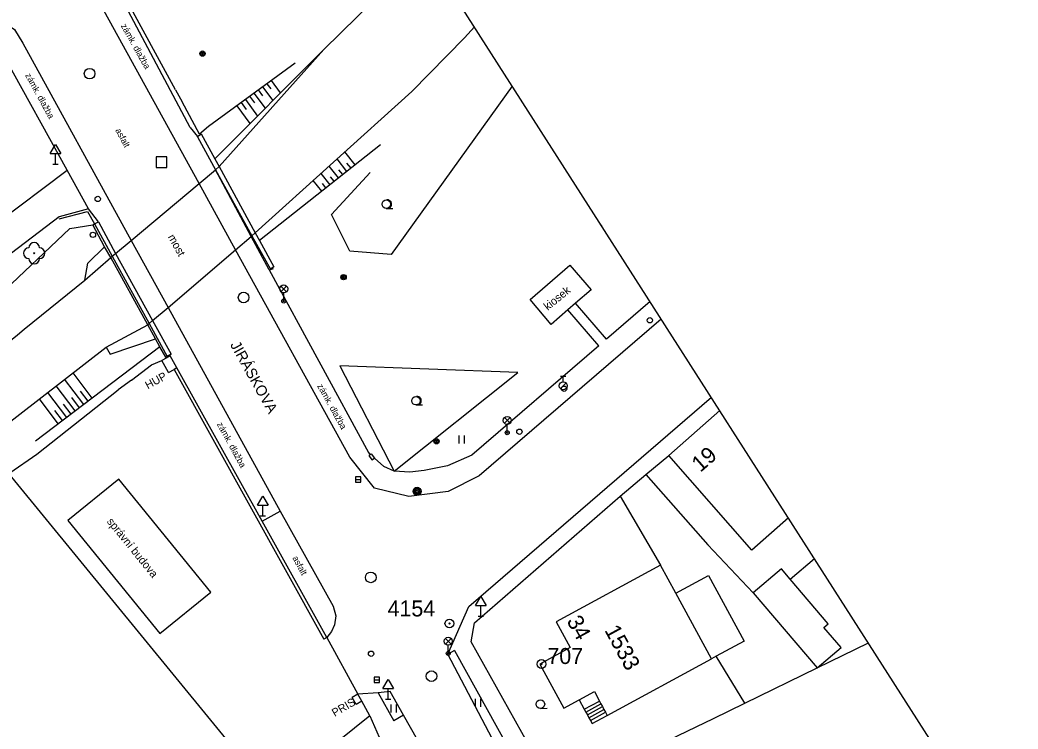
# Model space of a CAD drawing. Extents: x -493753 to -49290, y -1127285 to -112654.
# Drawn here: x -492971 to -492877.4, y -1126636 to -1126569.5 of the extents above; entities that cross this region are included whole.
import ezdxf

# ---------------------------------------------------------------- set-up
doc = ezdxf.new("R2010")
doc.units = 0
for name, color, linetype in [('Vrstva 1', 7, 'Continuous'), ('Vrstva 10', 7, 'Continuous'), ('Vrstva 11', 7, 'Continuous'), ('Vrstva 14', 7, 'Continuous'), ('Vrstva 15', 7, 'Continuous'), ('Vrstva 21', 7, 'Continuous'), ('Vrstva 22', 7, 'Continuous'), ('Vrstva 24', 7, 'Continuous'), ('Vrstva 25', 7, 'Continuous'), ('Vrstva 26', 7, 'Continuous'), ('Vrstva 27', 7, 'Continuous'), ('Vrstva 28', 7, 'Continuous'), ('Vrstva 31', 7, 'Continuous'), ('Vrstva 33', 7, 'Continuous'), ('Vrstva 34', 7, 'Continuous'), ('Vrstva 36', 7, 'Continuous'), ('Vrstva 40', 7, 'Continuous'), ('Vrstva 41', 7, 'Continuous'), ('Vrstva 42', 7, 'Continuous'), ('Vrstva 43', 7, 'Continuous'), ('Vrstva 44', 7, 'Continuous'), ('Vrstva 45', 7, 'Continuous'), ('Vrstva 5', 7, 'Continuous'), ('Vrstva 60', 7, 'Continuous'), ('Vrstva 63', 7, 'Continuous'), ('Vrstva 7', 7, 'Continuous'), ('Vrstva 8', 7, 'Continuous'), ('Vrstva 9', 7, 'Continuous')]:
    doc.layers.add(name, color=color, linetype=linetype)

msp = doc.modelspace()

# ---------------------------------------------------------------- linework, layer by layer
at = {"layer": 'Vrstva 1'}
msp.add_lwpolyline([(-493753.129, -1126773.634), (-493540.881, -1127284.865), (-492737.61, -1126868.64), (-492950.39, -1126535.73)], dxfattribs=at)
at = {"layer": 'Vrstva 10'}
for p, q in [((-492954.19, -1126584.86), (-492963.47, -1126568)), ((-492970.71, -1126571.7), (-492960.55, -1126590.2)), ((-492955.04, -1126579.61), (-492954.34, -1126580.45)), ((-492954.34, -1126580.45), (-492953.99, -1126580.2)), ((-492952.31, -1126583.28), (-492948.93, -1126589.49)), ((-492950.77, -1126591.07), (-492954.19, -1126584.86)), ((-492967.32, -1126588), (-492988.29, -1126603.99)), ((-492964.56, -1126587.23), (-492967.32, -1126588)), ((-492963.63, -1126588.45), (-492964.56, -1126587.23)), ((-492963.05, -1126590.79), (-492964.16, -1126588.74)), ((-492964.62, -1126592.33), (-492963.05, -1126590.79)), ((-492962.46, -1126591.8), (-492963.05, -1126590.79)), ((-492960.55, -1126590.2), (-492957.1, -1126596.48)), ((-492940.06, -1126610.51), (-492950.77, -1126591.07)), ((-492964.89, -1126593.94), (-492964.62, -1126592.33)), ((-492959, -1126598.1), (-492962.46, -1126591.8)), ((-492947.63, -1126592.97), (-492938.32, -1126610.09)), ((-492916, -1126599.45), (-492918.9, -1126596.09)), ((-492911.915, -1126595.928), (-492916, -1126599.45)), ((-492957.1, -1126596.48), (-492946.6, -1126615.58)), ((-492916.72, -1126600.07), (-492919.62, -1126596.71)), ((-492910.866, -1126597.569), (-492927.93, -1126612.28)), ((-492962.51, -1126600.87), (-492958.27, -1126599.44)), ((-492916.72, -1126600.07), (-492928.64, -1126610.35)), ((-492962.91, -1126600.21), (-492962.51, -1126600.87)), ((-492928.9, -1126624.52), (-492906.177, -1126604.904)), ((-492938.32, -1126610.09), (-492938.16, -1126610.29)), ((-492937.74, -1126613.44), (-492940.06, -1126610.51)), ((-492927.93, -1126612.28), (-492930.83, -1126613.73)), ((-492934.52, -1126614.21), (-492937.74, -1126613.44)), ((-492930.83, -1126613.73), (-492934.52, -1126614.21)), ((-492946.6, -1126615.58), (-492941.63, -1126624.49)), ((-492930.88, -1126629), (-492928.9, -1126624.52)), ((-492925.14, -1126639.93), (-492930.88, -1126629)), ((-492937.42, -1126632.62), (-492939.32, -1126632.76)), ((-492936.27, -1126632.49), (-492937.42, -1126632.62)), ((-492937.42, -1126632.62), (-492935.94, -1126635.24)), ((-492935.02, -1126634.72), (-492935.94, -1126635.24))]:
    msp.add_line(p, q, dxfattribs=at)
for points in [[(-492955.04, -1126579.61), (-492961.63, -1126567.17), (-492963.46, -1126563.12)], [(-492974.92, -1126568.98), (-492972.8, -1126569.51), (-492971.5, -1126570.43), (-492970.71, -1126571.7)], [(-492966.57, -1126583.61), (-492972.41, -1126573.05), (-492973.51, -1126572.66)], [(-492953.99, -1126580.2), (-492952.71, -1126582.54), (-492952.31, -1126583.28)], [(-492977.09, -1126589.39), (-492973.31, -1126588.67), (-492966.57, -1126583.61)], [(-492964.16, -1126588.74), (-492964, -1126588.65), (-492963.63, -1126588.45)], [(-492948.93, -1126589.49), (-492948.53, -1126590.22), (-492947.18, -1126592.69)], [(-492947.18, -1126592.69), (-492947.51, -1126592.9), (-492947.63, -1126592.97)], [(-492957.28, -1126601.23), (-492957.32, -1126601.16), (-492957.86, -1126600.18), (-492958.27, -1126599.44), (-492959, -1126598.1)], [(-492928.64, -1126610.35), (-492930.9, -1126611.35), (-492933.1, -1126611.77)], [(-492933.1, -1126611.77), (-492934.44, -1126611.93), (-492935.91, -1126611.83), (-492936.87, -1126611.39), (-492937.76, -1126610.62)], [(-492971.77, -1126612.39), (-492950.15, -1126638.81), (-492990.89, -1126671.88)], [(-492941.63, -1126624.49), (-492941.38, -1126625.4), (-492941.51, -1126626.26)], [(-492941.51, -1126626.26), (-492941.79, -1126626.88), (-492942.23, -1126627.43)], [(-492930.25, -1126628.65), (-492930.88, -1126629)], [(-492930.25, -1126628.65), (-492924.27, -1126639.45), (-492925.14, -1126639.93)], [(-492935.02, -1126634.72), (-492936.27, -1126632.49)], [(-492918.57, -1126633.29), (-492918.09, -1126634.17), (-492917.94, -1126634.43), (-492917.8, -1126634.7), (-492917.66, -1126634.96), (-492917.51, -1126635.22), (-492917.35, -1126635.51), (-492915.95, -1126634.75)], [(-492933.07, -1126638.18), (-492935.02, -1126634.72)]]:
    msp.add_lwpolyline(points, dxfattribs=at)
at = {"layer": 'Vrstva 11'}
for p, q in [((-492954.34, -1126580.48), (-492954.34, -1126580.45)), ((-492964.56, -1126587.23), (-492966.57, -1126583.61)), ((-492949.32, -1126589.82), (-492952.66, -1126583.58)), ((-492963.63, -1126588.45), (-492962.01, -1126591.42)), ((-492947.63, -1126592.97), (-492949.32, -1126589.82)), ((-492962.01, -1126591.42), (-492958.55, -1126597.72)), ((-492958.55, -1126597.72), (-492956.81, -1126600.88)), ((-492957.18, -1126601.08), (-492957.32, -1126601.16)), ((-492956.81, -1126600.88), (-492957.18, -1126601.08)), ((-492948.29, -1126616.52), (-492946.6, -1126615.58))]:
    msp.add_line(p, q, dxfattribs=at)
for points in [[(-492932.996, -1126562.944), (-492942.51, -1126572.29)], [(-492929.31, -1126571.21), (-492928.388, -1126570.154)], [(-492934.25, -1126576.23), (-492929.31, -1126571.21)], [(-492942.51, -1126572.29), (-492952.71, -1126582.54)], [(-492948.93, -1126589.49), (-492934.25, -1126576.23)], [(-492906.49, -1126618.74), (-492902.26, -1126623.26)], [(-492898.78, -1126621.98), (-492896.511, -1126620.028)], [(-492899.61, -1126621), (-492902.26, -1126623.26)], [(-492898.78, -1126621.98), (-492899.61, -1126621)], [(-492895.22, -1126626.14), (-492898.78, -1126621.98)], [(-492902.26, -1126623.26), (-492896.27, -1126630.28)], [(-492895.63, -1126626.49), (-492895.22, -1126626.14)], [(-492894.02, -1126628.36), (-492895.63, -1126626.49)], [(-492896.27, -1126630.28), (-492891.457, -1126627.935)], [(-492896.27, -1126630.28), (-492894.02, -1126628.36)], [(-492903.04, -1126633.58), (-492905.73, -1126629.2)], [(-492903.04, -1126633.58), (-492896.27, -1126630.28)], [(-492918.09, -1126634.17), (-492916.66, -1126633.39)], [(-492917.94, -1126634.43), (-492916.52, -1126633.65)], [(-492905.97, -1126635.02), (-492903.04, -1126633.58)], [(-492917.8, -1126634.7), (-492916.38, -1126633.92)], [(-492917.66, -1126634.96), (-492916.24, -1126634.19)], [(-492917.51, -1126635.22), (-492916.1, -1126634.45)]]:
    msp.add_lwpolyline(points, dxfattribs=at)
at = {"layer": 'Vrstva 14'}
for p, q in [((-492942.51, -1126572.29), (-492952.31, -1126583.28)), ((-492945.2, -1126573.56), (-492953.3, -1126579.51)), ((-492937.19, -1126581.22), (-492948.53, -1126590.22)), ((-492952.66, -1126583.58), (-492952.31, -1126583.28)), ((-492954.19, -1126584.86), (-492952.66, -1126583.58)), ((-492960.55, -1126590.2), (-492954.19, -1126584.86)), ((-492950.77, -1126591.07), (-492949.32, -1126589.82)), ((-492962.01, -1126591.42), (-492960.55, -1126590.2)), ((-492957.1, -1126596.48), (-492950.77, -1126591.07)), ((-492958.55, -1126597.72), (-492957.1, -1126596.48)), ((-492957.86, -1126600.18), (-492969.53, -1126609.02))]:
    msp.add_line(p, q, dxfattribs=at)
for points in [[(-493001.79, -1126617.53), (-493000.53, -1126617.53), (-492990.7, -1126610.05), (-492990.38, -1126609.81), (-492990.06, -1126609.57), (-492989.74, -1126609.32), (-492989.42, -1126609.08), (-492979.49, -1126601.53), (-492974.16, -1126596.49), (-492973.87, -1126596.22), (-492973.58, -1126595.94), (-492973.29, -1126595.67), (-492973, -1126595.39), (-492966.31, -1126589.07), (-492964.16, -1126588.74)], [(-492949.32, -1126589.82), (-492949.24, -1126589.76), (-492948.93, -1126589.49)], [(-492962.46, -1126591.8), (-492962.33, -1126591.69), (-492962.01, -1126591.42)], [(-492998.85, -1126621.33), (-492988.18, -1126612.7), (-492987.54, -1126612.21), (-492971.21, -1126599.04), (-492970.58, -1126598.53), (-492964.89, -1126593.94), (-492962.46, -1126591.8)], [(-493089.62, -1126694.8), (-493086.34, -1126692.42), (-493085.72, -1126691.92), (-493080.25, -1126688), (-493075.98, -1126685.38), (-493052.97, -1126667.87), (-493037.61, -1126656.43), (-493019.04, -1126642.21), (-493007.33, -1126633.97), (-492989.97, -1126620.99), (-492975.2, -1126609.75), (-492962.91, -1126600.21), (-492959, -1126598.1)], [(-492959, -1126598.1), (-492958.88, -1126597.99), (-492958.55, -1126597.72)]]:
    msp.add_lwpolyline(points, dxfattribs=at)
at = {"layer": 'Vrstva 15'}
for p, q in [((-492948.24, -1126575.79), (-492947.29, -1126577.09)), ((-492947.84, -1126575.5), (-492947.48, -1126575.99)), ((-492947.44, -1126575.2), (-492946.58, -1126576.37)), ((-492949.45, -1126576.68), (-492949.01, -1126577.28)), ((-492949.05, -1126576.39), (-492948, -1126577.81)), ((-492948.65, -1126576.09), (-492948.25, -1126576.63)), ((-492950.66, -1126577.57), (-492949.43, -1126579.24)), ((-492950.26, -1126577.27), (-492949.78, -1126577.92)), ((-492949.85, -1126576.98), (-492948.72, -1126578.53)), ((-492939.56, -1126583.1), (-492940.52, -1126581.89)), ((-492941.12, -1126584.34), (-492942, -1126583.24)), ((-492940.34, -1126583.72), (-492941.26, -1126582.56)), ((-492939.95, -1126583.41), (-492940.33, -1126582.94)), ((-492941.91, -1126584.97), (-492942.75, -1126583.91)), ((-492941.52, -1126584.65), (-492941.86, -1126584.22)), ((-492940.73, -1126584.03), (-492941.09, -1126583.58)), ((-492942.69, -1126585.59), (-492943.49, -1126584.58)), ((-492942.3, -1126585.28), (-492942.63, -1126584.86)), ((-492964.2, -1126604.98), (-492966, -1126602.61)), ((-492965.8, -1126606.19), (-492967.58, -1126603.83)), ((-492965, -1126605.58), (-492966.79, -1126603.22)), ((-492966.59, -1126606.79), (-492968.37, -1126604.45)), ((-492964.6, -1126605.28), (-492965.32, -1126604.34)), ((-492967.39, -1126607.4), (-492969.16, -1126605.06)), ((-492966.19, -1126606.49), (-492966.91, -1126605.55)), ((-492965.4, -1126605.89), (-492966.11, -1126604.94)), ((-492966.99, -1126607.09), (-492967.7, -1126606.16))]:
    msp.add_line(p, q, dxfattribs=at)
at = {"layer": 'Vrstva 21'}
for p, q in [((-492924.832, -1126575.718), (-492936.19, -1126591.51)), ((-492941.79, -1126587.77), (-492938.17, -1126583.82)), ((-492940.07, -1126591.22), (-492941.79, -1126587.77)), ((-492936.19, -1126591.51), (-492940.07, -1126591.22)), ((-492924.3, -1126602.58), (-492941, -1126601.97)), ((-492941, -1126601.97), (-492935.91, -1126611.83)), ((-492935.91, -1126611.83), (-492924.3, -1126602.58))]:
    msp.add_line(p, q, dxfattribs=at)
at = {"layer": 'Vrstva 22'}
msp.add_circle((-492969.65, -1126591.4), 0.05, dxfattribs=at)
for centre, start, end in [((-492916.02, -1126588.62), 194.86949, 230.30001), ((-492969.65, -1126590.9), 0, 180), ((-492970.15, -1126591.4), 90, 270), ((-492969.15, -1126591.4), 270, 90), ((-492969.65, -1126591.9), 180, 0)]:
    msp.add_arc(centre, 0.5, start, end, dxfattribs=at)
at = {"layer": 'Vrstva 24'}
for p, q in [((-492956.27, -1126602.16), (-492956.89, -1126601.02)), ((-492957.06, -1126602.59), (-492957.68, -1126601.45)), ((-492957.06, -1126602.59), (-492956.53, -1126602.31)), ((-492938.05, -1126610.21), (-492937.76, -1126610.62)), ((-492939.32, -1126632.76), (-492939.84, -1126633.06)), ((-492938.94, -1126633.41), (-492939.32, -1126632.76)), ((-492939.46, -1126633.71), (-492939.84, -1126633.06)), ((-492938.94, -1126633.41), (-492939.46, -1126633.71))]:
    msp.add_line(p, q, dxfattribs=at)
for points in [[(-492956.89, -1126601.02), (-492957.28, -1126601.23), (-492957.68, -1126601.45)], [(-492938.05, -1126610.21), (-492938.16, -1126610.29), (-492938.27, -1126610.37)], [(-492938.27, -1126610.37), (-492937.99, -1126610.76), (-492937.76, -1126610.62)]]:
    msp.add_lwpolyline(points, dxfattribs=at)
at = {"layer": 'Vrstva 25'}
for centre, radius in [((-492953.87, -1126572.68), 0.25), ((-492953.87, -1126572.68), 0.158), ((-492953.87, -1126572.68), 0.05), ((-492940.65, -1126593.64), 0.25), ((-492940.65, -1126593.64), 0.158), ((-492940.65, -1126593.64), 0.05), ((-492931.94, -1126609.03), 0.25), ((-492931.94, -1126609.03), 0.158), ((-492931.94, -1126609.03), 0.05)]:
    msp.add_circle(centre, radius, dxfattribs=at)
at = {"layer": 'Vrstva 26'}
msp.add_lwpolyline([(-492958.21, -1126583.35), (-492957.21, -1126583.35), (-492957.21, -1126582.35), (-492958.21, -1126582.35)], close=True, dxfattribs=at)
at = {"layer": 'Vrstva 27'}
for p, q in [((-492939.53, -1126612.63), (-492939.03, -1126612.63)), ((-492937.78, -1126631.39), (-492937.28, -1126631.39))]:
    msp.add_line(p, q, dxfattribs=at)
for points in [[(-492939.53, -1126612.88), (-492939.03, -1126612.88), (-492939.03, -1126612.38), (-492939.53, -1126612.38)], [(-492937.78, -1126631.64), (-492937.28, -1126631.64), (-492937.28, -1126631.14), (-492937.78, -1126631.14)]]:
    msp.add_lwpolyline(points, close=True, dxfattribs=at)
for centre in [(-492964.45, -1126574.56), (-492950.02, -1126595.55), (-492938.1, -1126621.8), (-492932.41, -1126631.06)]:
    msp.add_circle(centre, 0.5, dxfattribs=at)
at = {"layer": 'Vrstva 28'}
for p, q in [((-492920.31, -1126602.93), (-492919.81, -1126602.93)), ((-492920.06, -1126603.455), (-492920.06, -1126602.93)), ((-492920.325, -1126604.095), (-492919.795, -1126603.565))]:
    msp.add_line(p, q, dxfattribs=at)
for centre, radius in [((-492911.94, -1126597.69), 0.25), ((-492920.06, -1126603.83), 0.375), ((-492919.98, -1126604.1), 0.25), ((-492924.17, -1126608.14), 0.25)]:
    msp.add_circle(centre, radius, dxfattribs=at)
at = {"layer": 'Vrstva 31'}
for centre, radius in [((-492963.69, -1126586.31), 0.25), ((-492964.14, -1126589.67), 0.25), ((-492933.76, -1126613.72), 0.375), ((-492933.76, -1126613.72), 0.283), ((-492933.76, -1126613.72), 0.224), ((-492933.76, -1126613.72), 0.112), ((-492938.07, -1126628.96), 0.25)]:
    msp.add_circle(centre, radius, dxfattribs=at)
at = {"layer": 'Vrstva 33'}
for p, q in [((-492946.525, -1126594.475), (-492945.995, -1126595.005)), ((-492946.525, -1126595.005), (-492945.995, -1126594.475)), ((-492946.26, -1126595.89), (-492946.26, -1126595.115)), ((-492925.575, -1126606.815), (-492925.045, -1126607.345)), ((-492925.575, -1126607.345), (-492925.045, -1126606.815)), ((-492925.31, -1126608.23), (-492925.31, -1126607.455)), ((-492931.105, -1126627.515), (-492930.575, -1126628.045)), ((-492931.105, -1126628.045), (-492930.575, -1126627.515)), ((-492930.84, -1126628.93), (-492930.84, -1126628.155))]:
    msp.add_line(p, q, dxfattribs=at)
for centre, radius in [((-492946.26, -1126594.74), 0.375), ((-492946.26, -1126595.89), 0.19), ((-492946.26, -1126595.89), 0.05), ((-492925.31, -1126607.08), 0.375), ((-492925.31, -1126608.23), 0.19), ((-492925.31, -1126608.23), 0.05), ((-492930.84, -1126627.78), 0.375), ((-492930.84, -1126628.93), 0.19), ((-492930.84, -1126628.93), 0.05)]:
    msp.add_circle(centre, radius, dxfattribs=at)
at = {"layer": 'Vrstva 34'}
for p, q in [((-492968.14, -1126582.04), (-492967.64, -1126581.19)), ((-492967.64, -1126581.19), (-492967.14, -1126582.04)), ((-492968.14, -1126582.04), (-492967.14, -1126582.04)), ((-492967.64, -1126583.04), (-492967.64, -1126582.04)), ((-492967.89, -1126583.04), (-492967.39, -1126583.04)), ((-492948.72, -1126615.02), (-492948.22, -1126614.17)), ((-492948.22, -1126614.17), (-492947.72, -1126615.02)), ((-492948.72, -1126615.02), (-492947.72, -1126615.02)), ((-492948.22, -1126616.02), (-492948.22, -1126615.02)), ((-492948.47, -1126616.02), (-492947.97, -1126616.02)), ((-492928.27, -1126624.44), (-492927.77, -1126623.59)), ((-492928.27, -1126624.44), (-492927.27, -1126624.44)), ((-492927.77, -1126623.59), (-492927.27, -1126624.44)), ((-492927.77, -1126625.44), (-492927.77, -1126624.44)), ((-492928.02, -1126625.44), (-492927.52, -1126625.44)), ((-492936.97, -1126632.23), (-492936.47, -1126631.38)), ((-492936.47, -1126631.38), (-492935.97, -1126632.23)), ((-492936.97, -1126632.23), (-492935.97, -1126632.23)), ((-492936.47, -1126633.23), (-492936.47, -1126632.23)), ((-492936.72, -1126633.23), (-492936.22, -1126633.23))]:
    msp.add_line(p, q, dxfattribs=at)
at = {"layer": 'Vrstva 36'}
for p, q in [((-492936.64, -1126587.2), (-492936.54, -1126587.2)), ((-492936.54, -1126587.2), (-492936.04, -1126587.2)), ((-492933.86, -1126605.63), (-492933.76, -1126605.63)), ((-492933.76, -1126605.63), (-492933.26, -1126605.63)), ((-492929.8, -1126609.23), (-492929.8, -1126608.48)), ((-492929.3, -1126609.23), (-492929.3, -1126608.48)), ((-492936.19, -1126634.46), (-492936.19, -1126633.71)), ((-492935.69, -1126634.46), (-492935.69, -1126633.71)), ((-492928.28, -1126633.93), (-492928.28, -1126633.18)), ((-492927.78, -1126633.93), (-492927.78, -1126633.18)), ((-492922.202, -1126634.08), (-492921.552, -1126634.077))]:
    msp.add_line(p, q, dxfattribs=at)
for centre, radius in [((-492936.64, -1126586.8), 0.4), ((-492933.86, -1126605.23), 0.4), ((-492922.202, -1126633.677), 0.403)]:
    msp.add_circle(centre, radius, dxfattribs=at)
for centre in [(-492936.54, -1126586.8), (-492933.76, -1126605.23)]:
    msp.add_arc(centre, 0.4, 259.69515, 97.18076, dxfattribs=at)
at = {"layer": 'Vrstva 5'}
for p, q in [((-492923.15, -1126595.73), (-492919.43, -1126592.53)), ((-492919.43, -1126592.53), (-492917.44, -1126594.84)), ((-492910.95, -1126620.65), (-492920.72, -1126625.96)), ((-492920.72, -1126625.96), (-492919.4, -1126628.36)), ((-492919.4, -1126628.36), (-492922.26, -1126629.93)), ((-492922.26, -1126629.93), (-492919.99, -1126634.07)), ((-492915.95, -1126634.75), (-492906.17, -1126629.44))]:
    msp.add_line(p, q, dxfattribs=at)
for points in [[(-492917.44, -1126594.84), (-492918.9, -1126596.09), (-492919.62, -1126596.71), (-492921.2, -1126598.07), (-492923.15, -1126595.73)], [(-492910.17, -1126610.36), (-492905.378, -1126606.155)], [(-492898.948, -1126616.215), (-492902.38, -1126619.23), (-492910.17, -1126610.36)], [(-492957.86, -1126627.07), (-492953.1, -1126623.19), (-492961.71, -1126612.59), (-492966.48, -1126616.46), (-492957.86, -1126627.07)], [(-492909.51, -1126623.29), (-492910.95, -1126620.65)], [(-492909.51, -1126623.29), (-492906.44, -1126621.62), (-492903.1, -1126627.77), (-492905.73, -1126629.2)], [(-492906.17, -1126629.44), (-492909.51, -1126623.29)], [(-492905.73, -1126629.2), (-492906.17, -1126629.44)], [(-492918.57, -1126633.29), (-492917.13, -1126632.5)], [(-492917.13, -1126632.5), (-492916.66, -1126633.39), (-492916.52, -1126633.65), (-492916.38, -1126633.92), (-492916.24, -1126634.19), (-492916.1, -1126634.45), (-492915.95, -1126634.75)], [(-492919.99, -1126634.07), (-492918.57, -1126633.29)]]:
    msp.add_lwpolyline(points, dxfattribs=at)
at = {"layer": 'Vrstva 60'}
msp.add_lwpolyline([(-492991.121, -1127000), (-492737.61, -1126868.64), (-492950.39, -1126535.73), (-493125, -1126587.478)], dxfattribs=at)
at = {"layer": 'Vrstva 63'}
for centre, radius in [((-492930.73, -1126626.12), 0.412), ((-492930.73, -1126626.12), 0.05), ((-492922.1, -1126629.92), 0.412), ((-492922.1, -1126629.92), 0.05)]:
    msp.add_circle(centre, radius, dxfattribs=at)
at = {"layer": 'Vrstva 7'}
for p, q in [((-492956.39, -1126576.07), (-492963.46, -1126563.12)), ((-492960.53, -1126603.3), (-492958.64, -1126601.86)), ((-492958.64, -1126601.86), (-492957.68, -1126601.45)), ((-492956.27, -1126602.16), (-492956.53, -1126602.31)), ((-492956.53, -1126602.31), (-492942.49, -1126627.58)), ((-492969.41, -1126610.23), (-492961.79, -1126604.22)), ((-492971.92, -1126611.98), (-492969.41, -1126610.23)), ((-492942.23, -1126627.43), (-492942.49, -1126627.58)), ((-492938.19, -1126634.78), (-492937.32, -1126636.79))]:
    msp.add_line(p, q, dxfattribs=at)
for points in [[(-492953.3, -1126579.51), (-492954.14, -1126580.23), (-492955.79, -1126577.21)], [(-492942.23, -1126627.43), (-492948.29, -1126616.52), (-492956.27, -1126602.16)], [(-492922.76, -1126638.47), (-492928.7, -1126627.84), (-492928.37, -1126626.05), (-492914.72, -1126614.18), (-492912.31, -1126612.15), (-492910.17, -1126610.36)], [(-492912.31, -1126612.15), (-492906.49, -1126618.74)], [(-492914.72, -1126614.18), (-492910.95, -1126620.65)], [(-492938.19, -1126634.78), (-492955.9, -1126649.02), (-492956.04, -1126649.14)], [(-492920.71, -1126642.14), (-492905.97, -1126635.02)]]:
    msp.add_lwpolyline(points, dxfattribs=at)
at = {"layer": 'Vrstva 8'}
for p, q in [((-492960.53, -1126603.3), (-492961.79, -1126604.22)), ((-492942.23, -1126627.43), (-492939.32, -1126632.76)), ((-492938.19, -1126634.78), (-492938.94, -1126633.41))]:
    msp.add_line(p, q, dxfattribs=at)
msp.add_lwpolyline([(-492956.39, -1126576.07), (-492955.79, -1126577.21)], dxfattribs=at)
at = {"layer": 'Vrstva 9'}
msp.add_line((-492967.3, -1126588.16), (-492964.64, -1126587.48), dxfattribs=at)
for points in [[(-492954.02, -1126580.25), (-492954.34, -1126580.48), (-492952.66, -1126583.58), (-492949.24, -1126589.76), (-492947.51, -1126592.9), (-492947.49, -1126592.94), (-492947.22, -1126592.82)], [(-492964.64, -1126587.48), (-492964, -1126588.65), (-492962.33, -1126591.69), (-492958.88, -1126597.99), (-492957.18, -1126601.08)]]:
    msp.add_lwpolyline(points, dxfattribs=at)

# ---------------------------------------------------------------- texts
at = {"layer": 'Vrstva 40'}
for s, rotation, p in [('zámk. dlažba', 299.162, (-492961.543, -1126570.07)), ('zámk. dlažba', 298.67738, (-492970.512, -1126574.709)), ('asfalt', 298.67738, (-492962.069, -1126579.872)), ('zámk. dlažba', 299.162, (-492943.143, -1126603.85)), ('zámk. dlažba', 298.67738, (-492952.542, -1126607.439)), ('asfalt', 298.67738, (-492945.469, -1126619.982))]:
    msp.add_text(s, height=0.6, rotation=rotation, dxfattribs=at).set_placement(p)
at = {"layer": 'Vrstva 41'}
for s, rotation, p in [('kiosek', 39.09235, (-492921.513, -1126596.8)), ('správní budova', 309.09183, (-492962.878, -1126616.582))]:
    msp.add_text(s, height=0.75, rotation=rotation, dxfattribs=at).set_placement(p)
at = {"layer": 'Vrstva 42'}
for s, rotation, p in [('most', 299.14713, (-492957.143, -1126589.867)), ('HUP', 28.5292, (-492958.999, -1126604.168)), ('PRIS', 30.32516, (-492941.48, -1126634.888))]:
    msp.add_text(s, height=0.75, rotation=rotation, dxfattribs=at).set_placement(p)
at = {"layer": 'Vrstva 43'}
msp.add_text('1533', height=1.5, rotation=298.49409, dxfattribs=at).set_placement((-492916.227, -1126626.746))
at = {"layer": 'Vrstva 44'}
for s, rotation, p in [('19', 41.27287, (-492907.206, -1126612.002)), ('34', 298.74923, (-492919.777, -1126625.872))]:
    msp.add_text(s, height=1.5, rotation=rotation, dxfattribs=at).set_placement(p)
at = {"layer": 'Vrstva 45'}
msp.add_text('JIRÁSKOVA', height=1, rotation=299.18601, dxfattribs=at).set_placement((-492951.31, -1126599.979))
at = {"layer": 'Vrstva 63'}
for s, p in [(' 4154', (-492937.08, -1126625.46)), (' 707', (-492922.1, -1126629.92))]:
    msp.add_text(s, height=1.5, dxfattribs=at).set_placement(p)

doc.saveas('drawing.dxf')
